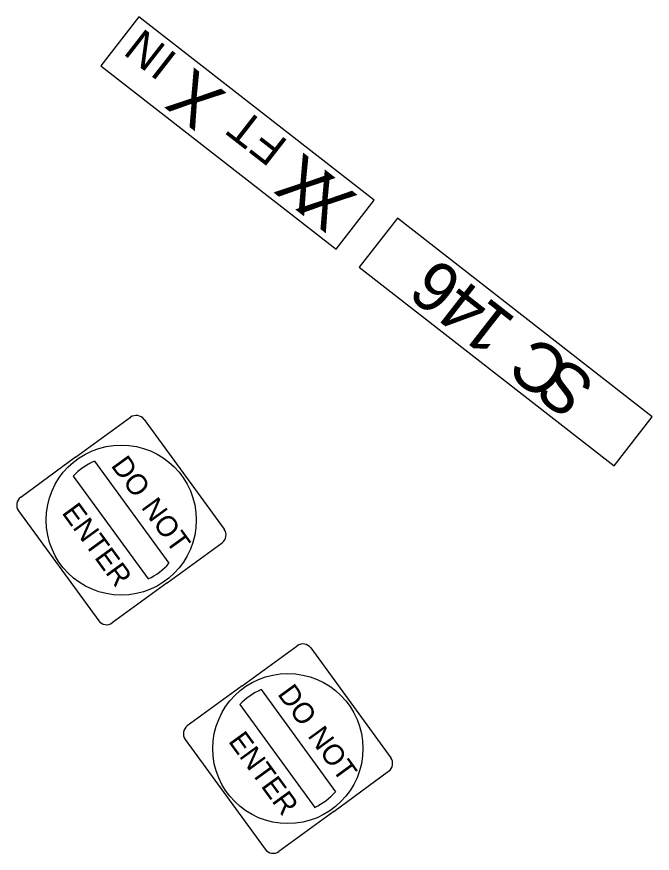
# Model space of a CAD drawing. Extents: x 1581789 to 1622364, y 1043167 to 1103486.
# Drawn here: x 1608672.2 to 1608774.5, y 1092745.5 to 1092880.2 of the extents above; entities that cross this region are included whole.
import ezdxf

# ---------------------------------------------------------------- set-up
doc = ezdxf.new("R2010")
doc.units = 0
doc.layers.add('RD_PD_ALT1_TX', color=7, linetype='Continuous')

msp = doc.modelspace()

# ---------------------------------------------------------------- linework, layer by layer
at = {"layer": 'RD_PD_ALT1_TX'}
for p, q in [((1608681.7, 1092809.26), (1608690.54, 1092815.7)), ((1608692.72, 1092815.36), (1608705.61, 1092797.68)), ((1608681.7, 1092809.26), (1608672.86, 1092802.82)), ((1608684.73, 1092808.65), (1608696.71, 1092792.2)), ((1608681.32, 1092806.24), (1608693.38, 1092789.7)), ((1608672.52, 1092800.63), (1608685.41, 1092782.96)), ((1608696.43, 1092789.06), (1608705.27, 1092795.5)), ((1608696.43, 1092789.06), (1608687.59, 1092782.62)), ((1608708.51, 1092772.49), (1608717.35, 1092778.93)), ((1608719.53, 1092778.58), (1608732.41, 1092760.91)), ((1608708.51, 1092772.49), (1608699.67, 1092766.04)), ((1608711.53, 1092771.87), (1608723.52, 1092755.43)), ((1608708.13, 1092769.47), (1608720.19, 1092752.92)), ((1608699.33, 1092763.86), (1608712.21, 1092746.18)), ((1608723.23, 1092752.28), (1608732.07, 1092758.73)), ((1608723.23, 1092752.28), (1608714.39, 1092745.84))]:
    msp.add_line(p, q, dxfattribs=at)
for points in [[(1608729.74, 1092850.66), (1608691.88, 1092880.16), (1608685.74, 1092872.27), (1608723.6, 1092842.77), (1608729.74, 1092850.66), (1608729.74, 1092850.66)], [(1608774.49, 1092815.79), (1608733.47, 1092847.75), (1608727.33, 1092839.87), (1608768.34, 1092807.9), (1608774.49, 1092815.79), (1608774.49, 1092815.79)]]:
    msp.add_lwpolyline(points, dxfattribs=at)
for centre in [(1608689.04, 1092799.16), (1608715.85, 1092762.39)]:
    msp.add_circle(centre, 12.08, dxfattribs=at)
for centre, radius, start, end in [((1608691.46, 1092814.44), 1.56, 36.0873, 126.0873), ((1608688.91, 1092799.11), 10.42, 113.6858, 136.7624), ((1608673.78, 1092801.56), 1.56, 126.0873, 216.0873), ((1608704.35, 1092796.76), 1.56, 306.0873, 36.0873), ((1608688.91, 1092799.11), 10.42, 295.4122, 318.4888), ((1608686.67, 1092783.88), 1.56, 216.0873, 306.0873), ((1608718.27, 1092777.66), 1.56, 36.0873, 126.0873), ((1608715.72, 1092762.33), 10.42, 113.6858, 136.7624), ((1608700.59, 1092764.78), 1.56, 126.0873, 216.0873), ((1608731.15, 1092759.99), 1.56, 306.0873, 36.0873), ((1608715.72, 1092762.33), 10.42, 295.4122, 318.4888), ((1608713.47, 1092747.1), 1.56, 216.0873, 306.0873)]:
    msp.add_arc(centre, radius, start, end, dxfattribs=at)

# ---------------------------------------------------------------- texts
for s, height, rotation, p in [('N', 5.33, 142.0738, (1608696.51, 1092875.29)), ('I', 5.33, 142.0738, (1608698.32, 1092873.88)), ('X', 8, 142.0738, (1608706.17, 1092867.76)), ('T', 5.33, 142.0738, (1608712.42, 1092862.89)), ('F', 5.33, 142.0738, (1608716.08, 1092860.04)), ('X', 8, 142.0738, (1608723.74, 1092854.07)), ('X', 8, 142.0738, (1608727.24, 1092851.34)), ('6', 8, 142.0738, (1608744.45, 1092837.93)), ('4', 8, 142.0738, (1608748.96, 1092834.42)), ('1', 8, 142.0738, (1608752.83, 1092831.4)), ('C', 8, 142.0738, (1608761.87, 1092824.36)), ('S', 8, 142.0738, (1608765.74, 1092821.34)), ('DO', 3.332, 306.0873, (1608687.28, 1092807.93)), ('NOT', 3.332, 306.0873, (1608692.14, 1092801.2)), ('ENTER', 3.334, 306.0873, (1608679.37, 1092800.34)), ('DO', 3.332, 306.0873, (1608714.08, 1092771.16)), ('NOT', 3.332, 306.0873, (1608718.94, 1092764.43)), ('ENTER', 3.334, 306.0873, (1608706.17, 1092763.56))]:
    msp.add_text(s, height=height, rotation=rotation, dxfattribs=at).set_placement(p)

doc.saveas('drawing.dxf')
